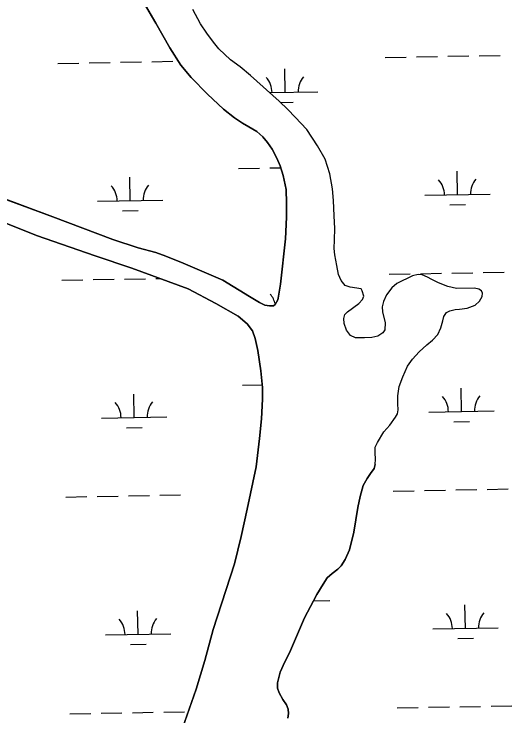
# Model space of a CAD drawing. Extents: x 3957609 to 3995875, y 234277 to 260273.
# Drawn here: x 3989995 to 3990758, y 255751 to 256828 of the extents above; entities that cross this region are included whole.
import ezdxf

# ---------------------------------------------------------------- set-up
doc = ezdxf.new("R2010")
doc.units = 0
doc.layers.add('V-TOPO-SHOR', color=7, linetype='Continuous')
doc.layers.add('V-WETL-SWMP', color=7, linetype='Continuous')

msp = doc.modelspace()

# ---------------------------------------------------------------- linework, layer by layer
at = {"layer": 'V-TOPO-SHOR'}
for points in [[(3989950.14, 256555.787), (3990054.57, 256517.379), (3990146.16, 256482.583), (3990185.255, 256469.763), (3990212.112, 256462.529), (3990227.509, 256456.729), (3990254.155, 256446.135), (3990315.139, 256420.17), (3990356.156, 256394.886), (3990371.342, 256385.924), (3990379.626, 256381.537), (3990386.741, 256380.517), (3990392.475, 256380.89), (3990395.054, 256382.461), (3990399.238, 256389.954), (3990400.039, 256392.522), (3990403.293, 256413.664), (3990411.303, 256483.425), (3990412.83, 256516.832), (3990412.724, 256538.186), (3990412.023, 256559.344), (3990407.766, 256580.519), (3990402.887, 256595.565), (3990397.796, 256607.253), (3990390.54, 256620.928), (3990383.663, 256631.041), (3990376.188, 256639.968), (3990367.127, 256647.916), (3990354.901, 256655.482), (3990345.037, 256661.06), (3990332.815, 256669.22), (3990316.064, 256682.142), (3990291.45, 256705.58), (3990266.45, 256731.192), (3990250.514, 256750.044), (3990233.626, 256776.611), (3990212.237, 256814.267), (3990179.657, 256870.757)], [(3990548.613, 256137.393), (3990549.242, 256145.497), (3990548.689, 256155.188), (3990548.725, 256163.689), (3990551.92, 256171.189), (3990562.074, 256187.358), (3990571.016, 256197.6), (3990579.964, 256209.624), (3990582.755, 256215.147), (3990583.771, 256221.273), (3990583.414, 256230.368), (3990583.267, 256242.431), (3990585.307, 256256.656), (3990590.908, 256271.858), (3990597.896, 256287.843), (3990605.656, 256299.078), (3990615.787, 256310.306), (3990627.895, 256320.931), (3990636.624, 256327.814), (3990644.373, 256336.874), (3990649.161, 256346.938), (3990652.172, 256357.403), (3990653.98, 256364.514), (3990658.16, 256370.625), (3990662.916, 256373.175), (3990671.032, 256375.119), (3990677.95, 256375.287), (3990689.425, 256377.017), (3990701.705, 256381.51), (3990708.453, 256387.611), (3990712.635, 256394.712), (3990713.249, 256399.85), (3990711.687, 256403.811), (3990707.345, 256406.004), (3990700.63, 256407.614), (3990673.344, 256407.336), (3990659.913, 256410.557), (3990645.899, 256415.956), (3990635.241, 256420.945), (3990628.931, 256424.531), (3990620.444, 256428.324), (3990614.319, 256428.942), (3990605.807, 256426.804), (3990581.833, 256414.846), (3990574.094, 256408.356), (3990566.14, 256397.712), (3990561.349, 256387.452), (3990559.338, 256379.354), (3990559.699, 256371.246), (3990563.78, 256354.62), (3990563.141, 256343.946), (3990560.155, 256339.213), (3990552.422, 256334.304), (3990543.319, 256332.168), (3990532.243, 256331.621), (3990518.405, 256331.68), (3990510.905, 256335.273), (3990504.81, 256343.207), (3990500.901, 256353.504), (3990500.538, 256361.415), (3990502.146, 256367.142), (3990505.92, 256371.475), (3990523.771, 256384.449), (3990529.333, 256390.159), (3990530.937, 256395.689), (3990528.6, 256403.805), (3990527.228, 256406.578), (3990510.039, 256409.421), (3990502.733, 256412.021), (3990496.241, 256419.761), (3990492.522, 256428.674), (3990489.815, 256442.526), (3990486.919, 256458.751), (3990485.774, 256468.839), (3990486.423, 256481.887), (3990486.698, 256499.481), (3990485.594, 256518.466), (3990484.904, 256542.393), (3990483.398, 256559.998), (3990479.149, 256583.148), (3990471.731, 256605.523), (3990460.154, 256626.332), (3990444.048, 256651.314), (3990426.136, 256670.174), (3990414.719, 256681.888), (3990401.329, 256694.402), (3990357.604, 256733.934), (3990341.447, 256747.054), (3990326.667, 256757.99), (3990309.14, 256774.874), (3990300.487, 256785.388), (3990290.462, 256799.073), (3990281.031, 256813.153), (3990269.264, 256835.151)], [(3990248.874, 255720.93), (3990274.093, 255792.79), (3990287.528, 255836.628), (3990299.99, 255884.223), (3990332.848, 255984.919), (3990342.914, 256026.989), (3990352.187, 256068.867), (3990365.911, 256133.657), (3990371.041, 256177.333), (3990374.332, 256207.172), (3990375.848, 256237.616), (3990375.923, 256255.409), (3990373.265, 256281.124), (3990368.653, 256311.989), (3990364.776, 256330.392), (3990360.477, 256342.076), (3990352.222, 256353.184), (3990338.627, 256364.709), (3990304.309, 256384.036), (3990261.698, 256406.758), (3990175.432, 256438.564), (3990119.557, 256457.192), (3990029.334, 256488.621), (3989961.633, 256515.601)], [(3990548.613, 256137.393), (3990546.806, 256131.075), (3990541.435, 256123.188), (3990536.065, 256115.895), (3990530.087, 256104.848), (3990525.466, 256088.063), (3990521.835, 256071.075), (3990515.742, 256033.535), (3990509.103, 256006.477), (3990502.314, 255991.28), (3990496.342, 255981.817), (3990491.377, 255976.697), (3990482.649, 255970.012), (3990475.108, 255963.321), (3990468.937, 255953.857), (3990459.377, 255937.883), (3990449.215, 255919.34), (3990440.442, 255901.979), (3990417.473, 255848.498), (3990410.297, 255834.686), (3990402.912, 255818.507), (3990398.691, 255802.311), (3990399.051, 255794.005), (3990401.591, 255787.074), (3990407.084, 255776.967), (3990412.386, 255768.444), (3990415.124, 255761.71), (3990415.886, 255754.982), (3990414.87, 255748.265)]]:
    msp.add_lwpolyline(points, dxfattribs=at)
at = {"layer": 'V-WETL-SWMP'}
for p, q in [((3990179.657, 256870.757), (3990212.236, 256814.268)), ((3990281.032, 256813.153), (3990269.263, 256835.15)), ((3990212.236, 256814.268), (3990233.626, 256776.61)), ((3990290.462, 256799.074), (3990281.032, 256813.153)), ((3990300.487, 256785.389), (3990290.462, 256799.074)), ((3990309.141, 256774.873), (3990300.487, 256785.389)), ((3990233.626, 256776.61), (3990250.515, 256750.043)), ((3990326.666, 256757.991), (3990309.141, 256774.873)), ((3990564.137, 256761.727), (3990596.132, 256762.309)), ((3990612.129, 256762.6), (3990644.124, 256763.182)), ((3990660.121, 256763.472), (3990692.116, 256764.054)), ((3990708.113, 256764.345), (3990740.108, 256764.927)), ((3990062.312, 256752.602), (3990094.307, 256753.184)), ((3990110.304, 256753.475), (3990142.299, 256754.057)), ((3990158.296, 256754.348), (3990190.291, 256754.93)), ((3990206.288, 256755.22), (3990238.283, 256755.802)), ((3990341.448, 256747.054), (3990326.666, 256757.991)), ((3990250.515, 256750.043), (3990266.45, 256731.192)), ((3990357.604, 256733.935), (3990341.448, 256747.054)), ((3990410.493, 256708.183), (3990409.839, 256744.177)), ((3990266.45, 256731.192), (3990291.45, 256705.579)), ((3990401.328, 256694.402), (3990357.604, 256733.935)), ((3990386.567, 256707.748), (3990460.485, 256709.092)), ((3990291.45, 256705.579), (3990316.064, 256682.143)), ((3990414.719, 256681.888), (3990401.328, 256694.402)), ((3990403.237, 256692.618), (3990422.772, 256692.973)), ((3990316.064, 256682.143), (3990332.815, 256669.22)), ((3990426.137, 256670.174), (3990414.719, 256681.888)), ((3990332.815, 256669.22), (3990345.038, 256661.061)), ((3990444.048, 256651.314), (3990426.137, 256670.174)), ((3990345.038, 256661.061), (3990354.9, 256655.482)), ((3990354.9, 256655.482), (3990367.127, 256647.917)), ((3990367.127, 256647.917), (3990376.187, 256639.969)), ((3990460.154, 256626.333), (3990444.048, 256651.314)), ((3990376.187, 256639.969), (3990383.662, 256631.04)), ((3990383.662, 256631.04), (3990390.539, 256620.927)), ((3990471.73, 256605.523), (3990460.154, 256626.333)), ((3990390.539, 256620.927), (3990397.796, 256607.253)), ((3990397.796, 256607.253), (3990402.887, 256595.566)), ((3990479.148, 256583.149), (3990471.73, 256605.523)), ((3990339.196, 256591.436), (3990371.191, 256592.017)), ((3990387.188, 256592.308), (3990403.845, 256592.611)), ((3990402.887, 256595.566), (3990407.765, 256580.519)), ((3990407.765, 256580.519), (3990412.024, 256559.345)), ((3990483.398, 256559.998), (3990479.148, 256583.149)), ((3990674.829, 256551.101), (3990674.174, 256587.095)), ((3990173.004, 256541.976), (3990172.349, 256577.97)), ((3990412.024, 256559.345), (3990412.724, 256538.186)), ((3990484.904, 256542.394), (3990483.398, 256559.998)), ((3990054.569, 256517.379), (3989950.141, 256555.788)), ((3990624.837, 256550.192), (3990724.82, 256552.01)), ((3990123.012, 256541.067), (3990222.995, 256542.885)), ((3990412.724, 256538.186), (3990412.831, 256516.832)), ((3990485.593, 256518.467), (3990484.904, 256542.394)), ((3990663.111, 256535.454), (3990687.107, 256535.89)), ((3990161.286, 256526.329), (3990185.282, 256526.766)), ((3989961.634, 256515.602), (3990029.335, 256488.62)), ((3990146.16, 256482.583), (3990054.569, 256517.379)), ((3990412.831, 256516.832), (3990411.303, 256483.424)), ((3990486.698, 256499.482), (3990485.593, 256518.467)), ((3990486.424, 256481.886), (3990486.698, 256499.482)), ((3990029.335, 256488.62), (3990119.557, 256457.192)), ((3990185.254, 256469.762), (3990146.16, 256482.583)), ((3990411.303, 256483.424), (3990403.293, 256413.664)), ((3990485.775, 256468.839), (3990486.424, 256481.886)), ((3990212.112, 256462.529), (3990185.254, 256469.762)), ((3990227.509, 256456.729), (3990212.112, 256462.529)), ((3990486.918, 256458.751), (3990485.775, 256468.839)), ((3990119.557, 256457.192), (3990175.432, 256438.564)), ((3990254.156, 256446.136), (3990227.509, 256456.729)), ((3990489.815, 256442.526), (3990486.918, 256458.751)), ((3990315.139, 256420.171), (3990254.156, 256446.136)), ((3990492.523, 256428.674), (3990489.815, 256442.526)), ((3990175.432, 256438.564), (3990261.698, 256406.758)), ((3990496.242, 256419.761), (3990492.523, 256428.674)), ((3990570.185, 256429.107), (3990602.18, 256429.689)), ((3990614.319, 256428.943), (3990605.808, 256426.804)), ((3990620.445, 256428.323), (3990614.319, 256428.943)), ((3990618.177, 256429.98), (3990650.172, 256430.562)), ((3990628.931, 256424.53), (3990620.445, 256428.323)), ((3990666.169, 256430.852), (3990698.164, 256431.434)), ((3990714.161, 256431.725), (3990746.156, 256432.307)), ((3990068.36, 256419.982), (3990100.355, 256420.564)), ((3990116.352, 256420.855), (3990148.347, 256421.437)), ((3990164.344, 256421.728), (3990196.339, 256422.309)), ((3990212.336, 256422.6), (3990218.429, 256422.711)), ((3990356.156, 256394.885), (3990315.139, 256420.171)), ((3990502.733, 256412.022), (3990496.242, 256419.761)), ((3990605.808, 256426.804), (3990581.833, 256414.846)), ((3990635.242, 256420.944), (3990628.931, 256424.53)), ((3990645.898, 256415.956), (3990635.242, 256420.944)), ((3990261.698, 256406.758), (3990304.308, 256384.035)), ((3990403.293, 256413.664), (3990400.039, 256392.522)), ((3990510.038, 256409.42), (3990502.733, 256412.022)), ((3990527.227, 256406.578), (3990510.038, 256409.42)), ((3990528.599, 256403.805), (3990527.227, 256406.578)), ((3990574.094, 256408.355), (3990566.139, 256397.712)), ((3990581.833, 256414.846), (3990574.094, 256408.355)), ((3990659.913, 256410.557), (3990645.898, 256415.956)), ((3990673.344, 256407.336), (3990659.913, 256410.557)), ((3990700.63, 256407.615), (3990673.344, 256407.336)), ((3990707.345, 256406.004), (3990700.63, 256407.615)), ((3990530.937, 256395.688), (3990528.599, 256403.805)), ((3990566.139, 256397.712), (3990561.35, 256387.451)), ((3990711.686, 256403.811), (3990707.345, 256406.004)), ((3990713.25, 256399.85), (3990711.686, 256403.811)), ((3990712.635, 256394.712), (3990713.25, 256399.85)), ((3990371.342, 256385.923), (3990356.156, 256394.885)), ((3990379.627, 256381.537), (3990371.342, 256385.923)), ((3990399.237, 256389.955), (3990395.053, 256382.46)), ((3990400.039, 256392.522), (3990399.237, 256389.955)), ((3990523.771, 256384.449), (3990529.332, 256390.159)), ((3990529.332, 256390.159), (3990530.937, 256395.688)), ((3990561.35, 256387.451), (3990559.338, 256379.354)), ((3990701.704, 256381.511), (3990708.453, 256387.612)), ((3990708.453, 256387.612), (3990712.635, 256394.712)), ((3990304.308, 256384.035), (3990338.628, 256364.709)), ((3990386.741, 256380.518), (3990379.627, 256381.537)), ((3990392.476, 256380.889), (3990386.741, 256380.518)), ((3990395.053, 256382.46), (3990392.476, 256380.889)), ((3990505.921, 256371.476), (3990523.771, 256384.449)), ((3990559.338, 256379.354), (3990559.699, 256371.246)), ((3990662.916, 256373.176), (3990671.031, 256375.118)), ((3990671.031, 256375.118), (3990677.951, 256375.286)), ((3990677.951, 256375.286), (3990689.426, 256377.017)), ((3990689.426, 256377.017), (3990701.704, 256381.511)), ((3990338.628, 256364.709), (3990352.221, 256353.184)), ((3990500.539, 256361.416), (3990502.146, 256367.142)), ((3990502.146, 256367.142), (3990505.921, 256371.476)), ((3990559.699, 256371.246), (3990563.78, 256354.62)), ((3990652.172, 256357.404), (3990653.981, 256364.514)), ((3990653.981, 256364.514), (3990658.16, 256370.626)), ((3990658.16, 256370.626), (3990662.916, 256373.176)), ((3990352.221, 256353.184), (3990360.477, 256342.076)), ((3990500.901, 256353.505), (3990500.539, 256361.416)), ((3990504.811, 256343.207), (3990500.901, 256353.505)), ((3990563.78, 256354.62), (3990563.141, 256343.946)), ((3990649.161, 256346.938), (3990652.172, 256357.404)), ((3990360.477, 256342.076), (3990364.777, 256330.392)), ((3990510.906, 256335.272), (3990504.811, 256343.207)), ((3990563.141, 256343.946), (3990560.155, 256339.213)), ((3990644.373, 256336.875), (3990649.161, 256346.938)), ((3990518.404, 256331.681), (3990510.906, 256335.272)), ((3990532.244, 256331.622), (3990518.404, 256331.681)), ((3990543.319, 256332.168), (3990532.244, 256331.622)), ((3990552.423, 256334.304), (3990543.319, 256332.168)), ((3990560.155, 256339.213), (3990552.423, 256334.304)), ((3990636.623, 256327.813), (3990644.373, 256336.875)), ((3990364.777, 256330.392), (3990368.652, 256311.988)), ((3990615.787, 256310.306), (3990627.894, 256320.931)), ((3990627.894, 256320.931), (3990636.623, 256327.813)), ((3990368.652, 256311.988), (3990373.265, 256281.124)), ((3990605.656, 256299.079), (3990615.787, 256310.306)), ((3990597.896, 256287.843), (3990605.656, 256299.079)), ((3990373.265, 256281.124), (3990375.923, 256255.409)), ((3990590.908, 256271.858), (3990597.896, 256287.843)), ((3990585.307, 256256.657), (3990590.908, 256271.858)), ((3990345.244, 256258.816), (3990375.514, 256259.366)), ((3990583.268, 256242.43), (3990585.307, 256256.657)), ((3990179.052, 256209.356), (3990178.397, 256245.35)), ((3990375.923, 256255.409), (3990375.847, 256237.615)), ((3990680.877, 256218.481), (3990680.222, 256254.475)), ((3990375.847, 256237.615), (3990374.332, 256207.173)), ((3990583.414, 256230.369), (3990583.268, 256242.43)), ((3990583.771, 256221.272), (3990583.414, 256230.369)), ((3990579.964, 256209.623), (3990582.756, 256215.148)), ((3990582.756, 256215.148), (3990583.771, 256221.272)), ((3990630.885, 256217.572), (3990730.868, 256219.39)), ((3990129.06, 256208.447), (3990229.043, 256210.265)), ((3990374.332, 256207.173), (3990371.041, 256177.332)), ((3990571.015, 256197.601), (3990579.964, 256209.623)), ((3990669.159, 256202.834), (3990693.155, 256203.27)), ((3990167.334, 256193.709), (3990191.33, 256194.146)), ((3990562.074, 256187.358), (3990571.015, 256197.601)), ((3990551.921, 256171.189), (3990562.074, 256187.358)), ((3990371.041, 256177.332), (3990365.911, 256133.658)), ((3990548.726, 256163.689), (3990551.921, 256171.189)), ((3990548.689, 256155.187), (3990548.726, 256163.689)), ((3990549.241, 256145.497), (3990548.689, 256155.187)), ((3990546.807, 256131.074), (3990548.613, 256137.393)), ((3990548.613, 256137.393), (3990549.241, 256145.497)), ((3990365.911, 256133.658), (3990352.188, 256068.866)), ((3990541.434, 256123.188), (3990546.807, 256131.074)), ((3990530.086, 256104.849), (3990536.065, 256115.896)), ((3990536.065, 256115.896), (3990541.434, 256123.188)), ((3990525.466, 256088.063), (3990530.086, 256104.849)), ((3990576.233, 256096.487), (3990608.228, 256097.069)), ((3990624.225, 256097.36), (3990656.22, 256097.942)), ((3990672.217, 256098.232), (3990704.212, 256098.814)), ((3990720.209, 256099.105), (3990752.204, 256099.687)), ((3990074.408, 256087.362), (3990106.403, 256087.944)), ((3990122.4, 256088.235), (3990154.395, 256088.817)), ((3990170.392, 256089.108), (3990202.387, 256089.689)), ((3990218.384, 256089.98), (3990250.379, 256090.562)), ((3990521.835, 256071.075), (3990525.466, 256088.063)), ((3990352.188, 256068.866), (3990342.914, 256026.989)), ((3990515.742, 256033.534), (3990521.835, 256071.075)), ((3990509.102, 256006.476), (3990515.742, 256033.534)), ((3990342.914, 256026.989), (3990332.848, 255984.919)), ((3990502.314, 255991.28), (3990509.102, 256006.476)), ((3990496.342, 255981.816), (3990502.314, 255991.28)), ((3990332.848, 255984.919), (3990299.99, 255884.223)), ((3990482.649, 255970.011), (3990491.377, 255976.696)), ((3990491.377, 255976.696), (3990496.342, 255981.816)), ((3990475.107, 255963.321), (3990482.649, 255970.011)), ((3990468.937, 255953.857), (3990475.107, 255963.321)), ((3990459.378, 255937.883), (3990468.937, 255953.857)), ((3990449.215, 255919.341), (3990459.378, 255937.883)), ((3990453.996, 255928.063), (3990479.271, 255928.523)), ((3990185.1, 255876.736), (3990184.445, 255912.73)), ((3990440.441, 255901.98), (3990449.215, 255919.341)), ((3990686.925, 255885.861), (3990686.27, 255921.855)), ((3990417.474, 255848.497), (3990440.441, 255901.98)), ((3990299.99, 255884.223), (3990287.528, 255836.627)), ((3990636.933, 255884.952), (3990736.916, 255886.77)), ((3990135.108, 255875.827), (3990235.091, 255877.645)), ((3990675.207, 255870.214), (3990699.203, 255870.65)), ((3990173.382, 255861.089), (3990197.378, 255861.526)), ((3990410.297, 255834.687), (3990417.474, 255848.497)), ((3990287.528, 255836.627), (3990274.093, 255792.791)), ((3990402.912, 255818.506), (3990410.297, 255834.687)), ((3990398.691, 255802.311), (3990402.912, 255818.506)), ((3990274.093, 255792.791), (3990248.873, 255720.93)), ((3990399.051, 255794.005), (3990398.691, 255802.311)), ((3990401.591, 255787.074), (3990399.051, 255794.005)), ((3990407.084, 255776.967), (3990401.591, 255787.074)), ((3990412.386, 255768.443), (3990407.084, 255776.967)), ((3990415.125, 255761.709), (3990412.386, 255768.443)), ((3990415.887, 255754.983), (3990415.125, 255761.709)), ((3990582.281, 255763.867), (3990614.276, 255764.449)), ((3990630.273, 255764.74), (3990662.268, 255765.322)), ((3990678.265, 255765.612), (3990710.26, 255766.194)), ((3990726.257, 255766.485), (3990758.252, 255767.067)), ((3990080.456, 255754.742), (3990112.451, 255755.324)), ((3990128.448, 255755.615), (3990160.443, 255756.197)), ((3990176.44, 255756.488), (3990208.435, 255757.069)), ((3990224.432, 255757.36), (3990256.427, 255757.942)), ((3990414.87, 255748.265), (3990415.887, 255754.983))]:
    msp.add_line(p, q, dxfattribs=at)
for centre, start, end in [((3990355.251, 256707.653), 0.269879, 41.813537), ((3990465.718, 256709.662), 140.269876, 181.813534), ((3990619.586, 256550.571), 0.269879, 41.813537), ((3990730.054, 256552.58), 140.269876, 181.813534), ((3990117.761, 256541.446), 0.269879, 41.813537), ((3990228.229, 256543.455), 140.269876, 181.813534), ((3990361.299, 256375.033), 13.647867, 41.813537), ((3990625.634, 256217.951), 0.269879, 41.813537), ((3990736.102, 256219.96), 140.269876, 181.813534), ((3990123.809, 256208.826), 0.269879, 41.813537), ((3990234.277, 256210.835), 140.269876, 181.813534), ((3990240.325, 255878.215), 140.269876, 181.813534), ((3990631.682, 255885.331), 0.269879, 41.813537), ((3990742.15, 255887.34), 140.269876, 181.813534), ((3990129.857, 255876.206), 0.269879, 41.813537)]:
    msp.add_arc(centre, 35.246, start, end, dxfattribs=at)

doc.saveas('drawing.dxf')
